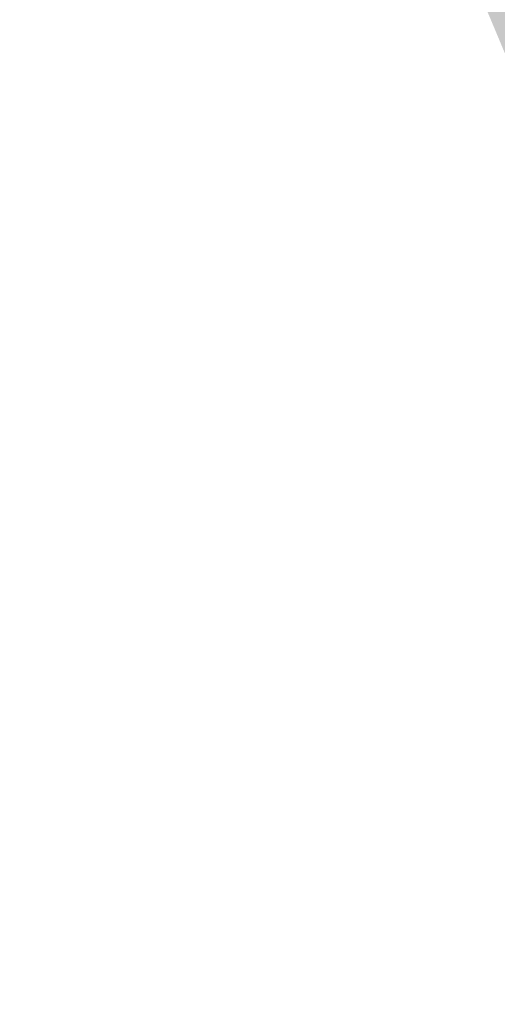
# Model space of a CAD drawing. Extents: x 306008 to 307050, y 9156110 to 9156581.
# Tile 335 of 656: x 306082.28 to 306084.4, y 9156410.23 to 9156414.59. Entities that reach past the tile are written whole.
import ezdxf

# ---------------------------------------------------------------- set-up
doc = ezdxf.new("R2010")
doc.units = 0
doc.layers.add('D32_JLN_PAGAR_HIJAU', color=7, linetype='Continuous')

msp = doc.modelspace()

# ---------------------------------------------------------------- hatches: boundary and pattern name
at = {"layer": 'D32_JLN_PAGAR_HIJAU', "true_color": 0x78aa60}
h = msp.add_hatch(color=7, dxfattribs=at)
h.dxf.hatch_style = 1
h.paths.add_polyline_path([(306112.3694, 9156365.7231), (306112.0702, 9156365.9024), (306111.7919, 9156366.1127), (306108.135, 9156369.1977), (306107.9334, 9156369.3829), (306107.7481, 9156369.5843), (306107.5804, 9156369.8007), (306104.0723, 9156374.743), (306103.9366, 9156374.9505), (306103.8172, 9156375.1677), (306086.0128, 9156410.6861), (306085.9204, 9156410.8873), (306071.8442, 9156444.5052), (306071.8046, 9156444.6044), (306062.1135, 9156470.069), (306062.0506, 9156470.25), (306055.68, 9156490.5088), (306055.6204, 9156490.7239), (306047.8909, 9156522.8704), (306034.623, 9156559.9878), (306034.5096, 9156560.382), (306032.0667, 9156571.4617), (306032.1148, 9156571.3859), (306032.1455, 9156571.3343), (306032.2572, 9156571.1295), (306032.2882, 9156571.0669), (306032.3578, 9156570.9159), (306032.4386, 9156570.7272), (306032.4388, 9156570.7268), (306032.4499, 9156570.7022), (306032.45, 9156570.7019), (306032.5584, 9156570.4725), (306032.6588, 9156570.1892), (306032.7402, 9156569.9169), (306032.7402, 9156569.9166), (306032.7464, 9156569.8971), (306032.7465, 9156569.8965), (306032.7553, 9156569.8714), (306032.7554, 9156569.8711), (306032.9098, 9156569.4467), (306032.9099, 9156569.4465), (306032.9168, 9156569.4281), (306032.917, 9156569.4277), (306032.9241, 9156569.4101), (306032.9242, 9156569.4098), (306033.0864, 9156569.0219), (306033.1597, 9156568.8267), (306034.9979, 9156560.4896), (306035.0938, 9156560.1561), (306048.3707, 9156523.0134), (306056.1065, 9156490.8408), (306056.1569, 9156490.6587), (306062.5276, 9156470.4), (306062.5808, 9156470.2468), (306072.2719, 9156444.7823), (306072.3054, 9156444.6983), (306086.3816, 9156411.0804), (306086.4598, 9156410.9102), (306104.2642, 9156375.3918), (306104.3652, 9156375.208), (306104.4801, 9156375.0324), (306107.9881, 9156370.0901), (306108.13, 9156369.907), (306108.2868, 9156369.7365), (306108.4574, 9156369.5799), (306112.1143, 9156366.4949), (306112.3498, 9156366.3169), (306112.603, 9156366.1652), (306112.871, 9156366.0416), (306120.4746, 9156363.0166), (306120.8557, 9156363.9744), (306120.2898, 9156362.552), (306112.6861, 9156365.577)])

doc.saveas('drawing.dxf')
